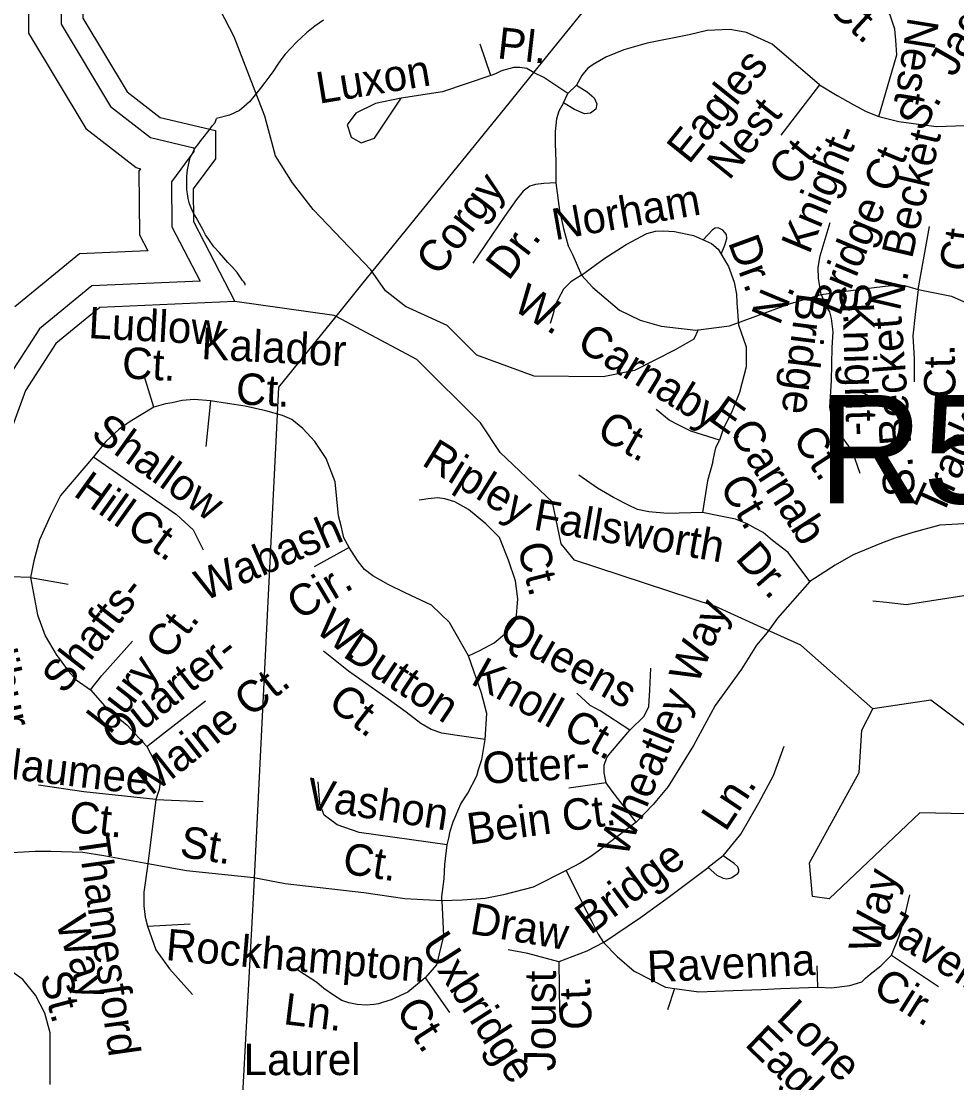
# Model space of a CAD drawing. Extents: x 2001466 to 2224147, y 644118 to 847247.
# Drawn here: x 2051476 to 2054303, y 734995 to 738203 of the extents above; entities that cross this region are included whole.
import ezdxf

# ---------------------------------------------------------------- set-up
doc = ezdxf.new("R2010")
doc.units = 0
for name, color, linetype in [('Exist Hydrographic Buffer Line', 7, 'Continuous'), ('Exist Hydrographic Creek Single Shore', 7, 'Continuous'), ('Exist Hydrographic Lake Shore', 7, 'Continuous'), ('Exist Hydrographic Misc Water Feature', 7, 'Continuous'), ('Exist Hydrographic Pond Under 1500 Sq Ft', 7, 'Continuous'), ('Exist Road Non-System Type 51', 7, 'Continuous'), ('Exist Road Non-System Type 51 Label', 7, 'Continuous'), ('Exist Road Primary US Structure RailRoad Number Label', 7, 'Continuous'), ('Exist Utilities Electrical Transmission Line', 7, 'Continuous')]:
    doc.layers.add(name, color=color, linetype=linetype)

msp = doc.modelspace()

# ---------------------------------------------------------------- linework, layer by layer
at = {"layer": 'Exist Hydrographic Buffer Line'}
for points in [[(2051269.5, 739348.3), (2051269.5, 739201.3), (2051333.6, 739022.7), (2051443.7, 738971.2), (2051436.7, 738796.5), (2051524.2, 738639.1), (2051549.8, 738527.7), (2051596.5, 738457.8), (2051596.5, 738193.6), (2051746.2, 737944.9), (2051867.2, 737851.2), (2051997.4, 737820.4), (2051997.4, 737808.6), (2051930.3, 737717.7), (2051931.8, 737581.8), (2052016.8, 737417)], [(2051174.4, 739174.8), (2051254.9, 738950.8), (2051342.8, 738909.8), (2051337.3, 738772.8), (2051431.4, 738603.5), (2051458, 738488.1), (2051498.1, 738427.9), (2051498.1, 738166.3), (2051671.3, 737878.4), (2051823.8, 737760.3), (2051837.1, 737757.1), (2051831.6, 737749.7), (2051833.6, 737557.4), (2051858.7, 737508.6)], [(2051858.7, 737508.6), (2051652.3, 737499.6), (2051457.4, 737339.8)], [(2052016.8, 737417), (2051689.3, 737402.7), (2051531.6, 737273.4), (2051429.9, 737116.1), (2051369.2, 736948.3), (2051272.8, 736889.5), (2051191.4, 736869.9)]]:
    msp.add_lwpolyline(points, dxfattribs=at)
at = {"layer": 'Exist Hydrographic Creek Single Shore'}
for points in [[(2052427.7, 737310.8), (2052422.1, 737313.8), (2052122.1, 737356)], [(2053710.9, 736371.9), (2053574.1, 736433.9), (2053148.2, 736573.8), (2053107.2, 736623.9), (2053081.1, 736749.1), (2052923, 736900), (2052864.2, 736989.7), (2052672, 737180.6), (2052427.7, 737310.8)], [(2054049.2, 736125.6), (2053832, 736317.1), (2053710.9, 736371.9)]]:
    msp.add_lwpolyline(points, dxfattribs=at)
at = {"layer": 'Exist Hydrographic Lake Shore'}
for points in [[(2051102.2, 739335.6), (2051185.2, 739360.1), (2051343.1, 739504.5), (2051460.2, 739528.4), (2051535, 739494.1), (2051527, 739454.8), (2051335.1, 739327.5), (2051335.1, 739212.7), (2051386.2, 739070.6), (2051511, 739012.2), (2051503, 738812.2), (2051586.1, 738662.9), (2051611.1, 738554.1), (2051662.2, 738477.6), (2051662.2, 738211.9), (2051796.1, 737989.3), (2051896.1, 737911.8), (2052063, 737872.3), (2052063, 737787), (2051996.2, 737696.5), (2051997.2, 737598), (2052122.1, 737356)], [(2052122.1, 737356), (2051714, 737338.1), (2051581.2, 737229.2), (2051489.1, 737086.7), (2051423.1, 736904.3), (2051298.2, 736828.2), (2051098.1, 736779.8)]]:
    msp.add_lwpolyline(points, dxfattribs=at)
at = {"layer": 'Exist Hydrographic Misc Water Feature'}
for points in [[(2052389.5, 738205.6), (2052363.6, 738187.6), (2052337.8, 738167.6), (2052307.7, 738139.7), (2052274, 738103.4), (2052264, 738089.5), (2052253.5, 738075.7), (2052236.1, 738049.6), (2052212.1, 738017.5), (2052192, 737991.4), (2052166.2, 737959.2), (2052149.8, 737945.4), (2052135.8, 737933.3), (2052105.9, 737919.2), (2052065.9, 737909)], [(2052152.8, 737405.4), (2052153.3, 737409.4), (2052148.9, 737415.3), (2052145.1, 737419.2), (2052137.3, 737431.3), (2052129.1, 737443.5), (2052112.9, 737461.4), (2052101, 737473.4), (2052088.9, 737487.3), (2052074.9, 737503.3), (2052058.7, 737521.1), (2052042.7, 737543), (2052032.9, 737557.1), (2052024.9, 737572.9), (2052014.6, 737591.1), (2052005, 737609.2), (2051996.6, 737623), (2051988.6, 737640.9), (2051984.7, 737651.2), (2051980.6, 737666.8), (2051978.8, 737680.9), (2051976.5, 737693), (2051976.5, 737703.2), (2051976.7, 737714.9), (2051976.5, 737734.8), (2051978.3, 737753.2), (2051982.4, 737772.8), (2051986.3, 737790.9), (2051994.3, 737805.1), (2052000.1, 737817.2), (2052010.1, 737829.1), (2052020.2, 737843), (2052030.2, 737855.3), (2052036.2, 737863.3), (2052044.2, 737873), (2052054.2, 737887.3), (2052062.2, 737897), (2052065.9, 737909)]]:
    msp.add_lwpolyline(points, dxfattribs=at)
at = {"layer": 'Exist Hydrographic Pond Under 1500 Sq Ft'}
for points in [[(2055174.1, 735859.9), (2054891.1, 735836.1), (2054824.1, 735870.3), (2054616.1, 735868), (2054591.1, 736019.4), (2054474, 735992.3), (2054374.2, 736000.9), (2054358.2, 736050.4), (2054224.1, 736151.6), (2054049.2, 736125.6)], [(2054442, 735569.7), (2054416, 735744), (2054333.2, 735808.1), (2054191.1, 735811), (2053917.1, 735550.9), (2053867.1, 735558.4), (2053858.1, 735660.3), (2054008.2, 735932.8), (2054016.2, 736060.7), (2054049.2, 736125.6)]]:
    msp.add_lwpolyline(points, dxfattribs=at)
at = {"layer": 'Exist Road Non-System Type 51'}
for p, q in [((2052895.5, 738039.1), (2052862.5, 738133.3)), ((2053888.6, 738010.1), (2053771.3, 737858)), ((2054186.2, 737392.4), (2054220.6, 737582.8)), ((2053514.4, 737269.6), (2053616.5, 737282)), ((2051876.8, 737036.7), (2051848.5, 737127.8)), ((2052047.8, 737055.6), (2052033.7, 736917.4)), ((2052466.8, 736612.1), (2052361.6, 736554.1)), ((2051504.7, 736521.9), (2051618.3, 736501.8)), ((2053244.1, 735901.3), (2053131.3, 735885.4)), ((2051882.8, 735851.4), (2051858.5, 735656.3)), ((2051882.8, 735851.4), (2052026.5, 735844.7)), ((2053597, 735680.6), (2053551.8, 735645.7)), ((2054106, 735380.6), (2054247.6, 735286.6)), ((2053100.7, 735360.4), (2053103, 735209.1)), ((2053883.2, 735284.3), (2053880.9, 735348.5)), ((2052696.9, 735312.7), (2052770.2, 735207.2)), ((2053450, 735279.7), (2053429.4, 735215.5))]:
    msp.add_line(p, q, dxfattribs=at)
for points in [[(2052532.4, 737451.1), (2052358.8, 737633.9), (2052295.9, 737714.8), (2052245, 737795.6), (2052212.1, 737915.5), (2052119.3, 738155.1), (2052050.4, 738290), (2051918.7, 738472.1), (2051867.8, 738574), (2051828.9, 738756.7), (2051798.9, 738921.5), (2051782.5, 739105.7), (2051769, 739255.5)], [(2054067.7, 737914.9), (2054100.6, 738028.7), (2054121.6, 738100.6), (2054118.6, 738145.6), (2054115.6, 738178.5), (2054100.6, 738223.5), (2054070.7, 738265.4), (2054040.7, 738298.4), (2054016.8, 738316.3), (2053995.8, 738328.3), (2053959.9, 738349.3)], [(2053888.6, 738010.1), (2053744.9, 738133), (2053667.4, 738168.7), (2053640.2, 738173.2), (2053617.5, 738177.8), (2053548.6, 738174.8), (2053494.4, 738161.9), (2053367.7, 738136), (2053297.2, 738116.1), (2053242.2, 738094.1), (2053204.6, 738072.1), (2053187.3, 738059.6), (2053170.1, 738039.1), (2053154.4, 738009.3)], [(2053025.7, 738047), (2053003.7, 738059.6), (2052983.3, 738062.7), (2052964.5, 738062.7), (2052934.7, 738054.8), (2052925.3, 738051.7), (2052909.6, 738043.8), (2052895.5, 738039.1)], [(2052895.5, 738039.1), (2052749.5, 737988.9), (2052624, 737970.1), (2052547.1, 737954.3), (2052487.5, 737924.5), (2052460.8, 737890), (2052473.4, 737852.3), (2052503.2, 737835), (2052544, 737849.1), (2052624, 737970.1)], [(2053127.7, 737984.2), (2053055.5, 738032.9), (2053025.7, 738047)], [(2053115.1, 737955.9), (2053127.7, 737984.2), (2053154.4, 738009.3)], [(2053154.4, 738009.3), (2053185.8, 737988.9), (2053207.7, 737971.6), (2053215.6, 737952.8), (2053212.4, 737937.1), (2053196.7, 737924.5), (2053177.9, 737922.9), (2053148.1, 737935.5), (2053115.1, 737955.9)], [(2053888.6, 738010.1), (2053941.9, 737977.8), (2053989.8, 737950.8), (2054028.8, 737929.9), (2054067.7, 737914.9)], [(2054067.7, 737914.9), (2054127.6, 737899.9), (2054172.5, 737893.9), (2054241.3, 737884.9), (2054328.1, 737887.9), (2054385, 737893.9), (2054506.6, 737905.9), (2054643.7, 737934.3), (2054822.3, 737960.7), (2055125.3, 737996)], [(2053115.1, 737955.9), (2053101, 737930.8), (2053093.2, 737907.2), (2053090, 737869.6), (2053090, 737833.4), (2053091.6, 737778.5), (2053091.6, 737714.1)], [(2053091.6, 737714.1), (2053055.5, 737712.5), (2053030.4, 737709.4), (2053013.2, 737704.7), (2052992.8, 737689), (2052972.5, 737663.8), (2052936.6, 737612.9), (2052840.8, 737472.1)], [(2053091.6, 737714.1), (2053102.6, 737630.9), (2053115.1, 737575.9), (2053129.3, 737524.1), (2053143.4, 737495.9), (2053169, 737435.4)], [(2053591.2, 737498.4), (2053602.3, 737525.5), (2053608, 737546), (2053606.8, 737558.5), (2053596, 737571.2), (2053582.2, 737578.3), (2053572.5, 737577.1), (2053565, 737572.5), (2053536.8, 737542.1)], [(2053893.3, 737376.7), (2053885.4, 737425.1), (2053883.7, 737458.9), (2053890.5, 737493.3), (2053920.3, 737594.2)], [(2053169, 737435.4), (2053236.7, 737485), (2053304.3, 737528.1), (2053366.9, 737561.4), (2053392.4, 737568.3), (2053415.9, 737569.2), (2053450.1, 737567.3), (2053507.4, 737555), (2053561.7, 737531), (2053581.9, 737513.8), (2053613.5, 737461.1), (2053630.7, 737414.1), (2053637, 737378.2), (2053638, 737351.8), (2053643.4, 737285)], [(2053521.5, 737270.4), (2053508.5, 737241.7), (2053452.2, 737210.2), (2053329.3, 737147), (2053234.7, 737128.6), (2053026.4, 737130.6), (2052852.8, 737193.5), (2052762.9, 737283.3), (2052637.2, 737340.3), (2052577.3, 737388.2), (2052532.4, 737451.1)], [(2053169, 737435.4), (2053137.1, 737414.8), (2053115.1, 737392.8), (2053090, 737345.7), (2053083.8, 737319), (2053074.3, 737289.2)], [(2053169, 737435.4), (2053203, 737398.4), (2053283.9, 737329.5), (2053346.8, 737299.5), (2053409.6, 737281.5), (2053514.4, 737269.6)], [(2053893.3, 737376.7), (2054027.9, 737394.6), (2054103.7, 737403.9), (2054144.9, 737403.9), (2054186.2, 737392.4)], [(2054186.2, 737392.4), (2054177, 737316.7), (2054170.1, 737252.5), (2054174.7, 737183.7), (2054174.7, 737112.6)], [(2054186.2, 737392.4), (2054286.6, 737372.2), (2054343.9, 737347), (2054412.6, 737310.3)], [(2053616.5, 737282), (2053800.7, 737350.1), (2053893.3, 737376.7)], [(2053893.3, 737376.7), (2053910.8, 737336.7), (2053918.3, 737324.2), (2053923.3, 737304.2), (2053928.3, 737264.2), (2053925.8, 737216.7), (2053923.3, 737116.6), (2053918.3, 737036.6), (2053927.2, 736986.5), (2053957, 736945.2), (2053986.8, 736903.9), (2054009.7, 736837.4)], [(2053643.4, 737285), (2053667.1, 737218.6), (2053667.1, 737158.7), (2053646.1, 737080.8), (2053622.2, 737020.9), (2053598.2, 736973), (2053586.3, 736937)], [(2051876.8, 737036.7), (2051805.4, 736993.2), (2051771.9, 736969.8), (2051731.9, 736933), (2051695.1, 736886.2)], [(2052047.8, 737055.6), (2051999.1, 737060), (2051962.3, 737056.7), (2051932.3, 737050), (2051912.2, 737046.7), (2051876.8, 737036.7)], [(2052294.2, 736999), (2052265.9, 737011.6), (2052215.7, 737025.7), (2052153, 737039.9), (2052099.6, 737047.7), (2052047.8, 737055.6)], [(2052466.8, 736612.1), (2052451.1, 736642), (2052443.2, 736678.1), (2052435.4, 736708.6), (2052424.4, 736810.6), (2052397.7, 736881.3), (2052363.2, 736933.1), (2052327.1, 736972.4), (2052294.2, 736999)], [(2053586.3, 736937), (2053499.4, 736964), (2053463.5, 736982), (2053433.6, 736996.9), (2053394.7, 737029.9)], [(2053565.8, 736870.9), (2053570.5, 736896), (2053575.2, 736913.3), (2053586.3, 736937)], [(2051695.1, 736886.2), (2051594.9, 736769.2), (2051564.9, 736709.1), (2051531.5, 736635.5), (2051514.8, 736572), (2051504.7, 736521.9)], [(2051695.1, 736886.2), (2051945.6, 736712.4), (2051995.7, 736665.6), (2052025.8, 736605.5)], [(2053565.8, 736870.9), (2053550.1, 736814.4), (2053534.4, 736718.6)], [(2053534.4, 736718.6), (2053429.3, 736715.2), (2053372.8, 736719.9), (2053338.3, 736727.7), (2053311.6, 736740.3), (2053266.1, 736763.8), (2053217.5, 736792.1), (2053161, 736831.3)], [(2052827.5, 736285.1), (2052861.9, 736301.2), (2052905.5, 736324.1), (2052942.1, 736356.2), (2052971.9, 736395.2), (2052976.5, 736457.2), (2052969.6, 736512.2), (2052949, 736574.1), (2052921.5, 736642.9), (2052880.3, 736684.2), (2052827.5, 736727.8), (2052786.3, 736750.7), (2052756.5, 736759.9), (2052733.6, 736762.2), (2052706.1, 736759.9), (2052678.6, 736755.3)], [(2053859.2, 736509.5), (2053793.3, 736597.4), (2053746.3, 736633.8), (2053718, 736657.4), (2053694.5, 736669.9), (2053669.4, 736684.1), (2053634.8, 736698.2), (2053589.3, 736707.6), (2053534.4, 736718.6)], [(2054377.3, 736687.4), (2054251.7, 736679.6), (2054170.7, 736657.4), (2054116.2, 736640.4), (2054076, 736625.8), (2053990, 736590.8), (2053935.5, 736558.7), (2053859.2, 736509.5)], [(2052827.5, 736285.1), (2052770.2, 736386.1), (2052716, 736438.2), (2052636.2, 736475.5), (2052584.5, 736500.7), (2052539, 736527.4), (2052513.9, 736546.2), (2052491.9, 736572.9), (2052466.8, 736612.1)], [(2051504.7, 736521.9), (2051444.7, 736524.3), (2051395.5, 736523.1), (2051365.7, 736516.3), (2051332.5, 736500.2), (2051318.8, 736484.2), (2051310.8, 736472.7), (2051297, 736451), (2051298.2, 736242.5), (2051305, 736204.7), (2051331.4, 736169.2), (2051365.7, 736123.3), (2051386.3, 736091.3), (2051410.3, 736044.3)], [(2051504.7, 736521.9), (2051525.4, 736409.6), (2051548.8, 736346.1), (2051582.2, 736289.3), (2051598.9, 736265.9), (2051619, 736239.1), (2051642.3, 736212.4), (2051685.8, 736182.3)], [(2053859.2, 736509.5), (2053761.7, 736398.6), (2053729.9, 736355.7)], [(2054048.9, 736451.6), (2054090.4, 736447.2), (2054150.3, 736440.8), (2054350.3, 736471.6)], [(2051685.8, 736182.3), (2051720.1, 736225.7), (2051812.7, 736329.4)], [(2053729.9, 736355.7), (2053698.2, 736317.6), (2053652.1, 736244.5), (2053572.7, 736134.9), (2053507.6, 736014.1), (2053431.4, 735890.2), (2053385.4, 735836.2), (2053334.6, 735782.2)], [(2052878, 736032.9), (2052793.2, 736044.3), (2052747.3, 736051.2), (2052715.2, 736062.7), (2052683.2, 736081), (2052639.6, 736115.4), (2052584.6, 736154.4), (2052465.4, 736239.3), (2052389.8, 736298.9)], [(2052878, 736032.9), (2052882.6, 736110.8), (2052866.5, 736172.8), (2052827.5, 736285.1)], [(2053315.5, 736060.2), (2053358.4, 736103.1), (2053372.7, 736131.7), (2053375.9, 736181), (2053379, 736247.7)], [(2051685.8, 736182.3), (2051735.9, 736125.5), (2051796, 736075.3), (2051856.1, 736011.8)], [(2053315.5, 736060.2), (2053225.6, 736118.8), (2053195.6, 736135.5), (2053155.5, 736172.3)], [(2051856.1, 736011.8), (2051902.9, 736048.6), (2052033.2, 736148.9)], [(2053244.1, 735901.3), (2053237.7, 735931.5), (2053237.7, 735955.4), (2053245.7, 735977.6), (2053256.3, 735991.8), (2053315.5, 736060.2)], [(2051856.1, 736011.8), (2051889.5, 735948.3), (2051896.2, 735904.9), (2051892.9, 735881.5), (2051882.8, 735851.4)], [(2052763.4, 735714.5), (2052768, 735734.4), (2052772.5, 735755.8), (2052781.7, 735783.3), (2052804.7, 735838), (2052825.3, 735870), (2052852.8, 735922.8), (2052858.2, 735941.6), (2052868.2, 735971.7), (2052878, 736032.9)], [(2053597, 735680.6), (2053650.3, 735746.6), (2053705.3, 735840.7), (2053748.9, 735923.2), (2053781, 736012.7)], [(2051882.8, 735851.4), (2051665.7, 735874.8), (2051528.8, 735894.9)], [(2052763.4, 735714.5), (2052497.5, 735751.2), (2052431, 735774.2), (2052392.1, 735804), (2052378.3, 735838.4), (2052373.8, 735904.9)], [(2053334.6, 735782.2), (2053261.5, 735875.9), (2053244.1, 735901.3)], [(2053334.6, 735782.2), (2053219.9, 735695.3), (2053194.7, 735676.9), (2053164.9, 735658.6), (2053123.2, 735636.6)], [(2051858.5, 735656.3), (2051725.9, 735680.9), (2051662.4, 735691), (2051565.5, 735694.3), (2051518.8, 735694.3), (2051446.8, 735689.9), (2051383.8, 735683.8), (2051298.2, 735667.9), (2051192.6, 735635), (2051121.6, 735604.5), (2051039.2, 735563.6), (2050985.4, 735531.5), (2050896.4, 735478.2), (2050707.5, 735371.2), (2050622.2, 735330.3), (2050454.3, 735263), (2050323.6, 735204.6), (2050286, 735192)], [(2052747.3, 735544.8), (2052747.3, 735558.6), (2052754.2, 735611.3), (2052756.5, 735654.9), (2052763.4, 735714.5)], [(2051858.5, 735656.3), (2051846.6, 735571.4), (2051846.6, 735530.1), (2051851.2, 735495.7), (2051858.1, 735468.2)], [(2052179.4, 735615), (2051975.4, 735635.6), (2051858.5, 735656.3)], [(2053551.8, 735645.7), (2053578.1, 735622.8), (2053596.7, 735613.8), (2053607.8, 735611), (2053621.3, 735614.3), (2053641.2, 735627.7), (2053644.9, 735632.4), (2053644.9, 735638.8), (2053641.2, 735648.1), (2053630, 735658.3), (2053597, 735680.6)], [(2053123.2, 735636.6), (2053022.6, 735585.8), (2052933, 735563.2), (2052878, 735551.7), (2052809.2, 735547.1), (2052747.3, 735544.8)], [(2053123.2, 735636.6), (2053169, 735542.5), (2053201.1, 735480.6), (2053219.5, 735443.9), (2053235.5, 735418.7)], [(2053235.5, 735418.7), (2053347.8, 735494.4), (2053434.9, 735558.6), (2053551.8, 735645.7)], [(2052747.3, 735544.8), (2052635.5, 735550.8), (2052511.7, 735569.1), (2052273.4, 735596.7), (2052179.4, 735615)], [(2053883.2, 735284.3), (2053924.4, 735282), (2053979.5, 735288.9), (2054016.1, 735300.3), (2054027.6, 735311.8), (2054041.3, 735323.3), (2054073.4, 735348.5), (2054096.8, 735371.4), (2054106, 735380.6), (2054129.2, 735438.4), (2054141.8, 735481.8), (2054161.1, 735562.8)], [(2052747.3, 735544.8), (2052751.9, 735439.3), (2052731.3, 735351.7), (2052696.9, 735312.7)], [(2051858.1, 735468.2), (2051986.4, 735475.1)], [(2051858.1, 735468.2), (2051883.3, 735397.1), (2051924.5, 735339.8), (2051993.3, 735261.8)], [(2053100.7, 735360.4), (2053006.8, 735385.7), (2052947.2, 735397.1)], [(2053235.5, 735418.7), (2053185.5, 735392.5), (2053100.7, 735360.4)], [(2053235.5, 735418.7), (2053277.2, 735376.5), (2053328.6, 735332.5), (2053381.3, 735304.9), (2053422.5, 735284.3), (2053450, 735279.7)], [(2052696.9, 735312.7), (2052644.2, 735269.2), (2052593.8, 735246.2), (2052571.3, 735238.9), (2052555.3, 735234.3), (2052541.5, 735232), (2052518.6, 735229.7), (2052491.1, 735232), (2052465.9, 735236.6), (2052445.3, 735243.5), (2052420, 735259.5), (2052390.3, 735280.2), (2052369.6, 735298.5), (2052312.3, 735335.2)], [(2051563.6, 734990), (2051563.6, 735145.7), (2051547.7, 735206.1), (2051519.1, 735260.1), (2051481, 735307.7), (2051449.2, 735330)], [(2053450, 735279.7), (2053523.4, 735270.5), (2053599, 735272.8), (2053711.8, 735277.4), (2053771.3, 735279.7), (2053883.2, 735284.3)]]:
    msp.add_lwpolyline(points, dxfattribs=at)
at = {"layer": 'Exist Utilities Electrical Transmission Line'}
msp.add_line((2052427.7, 737310.8), (2052509.8, 737412), dxfattribs=at)
for points in [[(2053017, 738037.6), (2053713.4, 738897.4), (2053854.5, 739071.8)], [(2052509.8, 737412), (2052950.1, 737955), (2053017, 738037.6)], [(2052248.4, 736973.7), (2052254.5, 737097.2), (2052427.7, 737310.8)], [(2052180.4, 735593.5), (2052220.4, 736407.8), (2052248.4, 736973.7)], [(2052072.4, 733527.1), (2052128.4, 734645.6), (2052179.3, 735572.6), (2052180.4, 735593.5)]]:
    msp.add_lwpolyline(points, dxfattribs=at)

# ---------------------------------------------------------------- texts
at = {"layer": 'Exist Road Non-System Type 51 Label'}
for s, rotation, p in [('S.  Jaguar', 60.3048, (2054200.6, 737865.1)), ('Ct.', 317.2781, (2053907.7, 738240.4)), ('Nest', 260.8267, (2054155.8, 738217.8)), ('Pl.', 353.5343, (2052912.1, 738090.9)), ('Eagles', 51.1276, (2053493.6, 737767.4)), ('Luxon', 9.3501, (2052376.1, 737953.1)), ('Nest', 51.1276, (2053614.8, 737718.9)), ('N.   Knight-', 67.3145, (2053767.1, 737280.6)), ('N. Becket', 76.8587, (2054130.5, 737324.2)), ('Ct.', 51.1276, (2053800.4, 737699.4)), ('Bridge Ct.', 67.3145, (2053949.5, 737308.2)), ('Corgy', 52.91, (2052737.5, 737428.8)), ('Norham', 10.0278, (2053089.1, 737540.8)), ('Ct.', 82.5731, (2054344.3, 737443.1)), ('Dr.', 52.91, (2052948.8, 737415.6)), ('Dr.', 290.1006, (2053610.8, 737535.2)), ('W.  Carnaby', 328.5923, (2052957.3, 737333)), ('S. ', 279.9057, (2053943, 737402)), ('Bridge', 262.6287, (2053820.4, 737385.2)), ('Ludlow', 356.9932, (2051677.7, 737245.2)), ('Knight-', 271.6416, (2053957.9, 737351.5)), ('S. Becket', 94.4521, (2054177.7, 736769.9)), ('Kalador', 356.9932, (2052019.1, 737182.2)), ('Ct.', 356.9932, (2051779.2, 737124)), ('Ct.', 91.4277, (2054300.1, 737064.4)), ('Trackers', 65.836, (2054259.1, 736703.3)), ('Ct.', 356.9932, (2052123.2, 737045.7)), ('E. ', 324.4617, (2053548.8, 736999.8)), ('Shallow', 324.4394, (2051682.4, 736947.5)), ('Ct.', 330.2467, (2053209.9, 736948.7)), ('Carnab', 302.6669, (2053611.5, 736962.6)), ('Ct.', 303.1219, (2053804.3, 736942.4)), ('Ripley', 328.3082, (2052682.8, 736864)), ('Hill', 324.4394, (2051630.5, 736771.3)), ('Ct.', 301.2878, (2053583.7, 736797.4)), ('Fallsworth', 350.0863, (2053021, 736666.9)), ('Ct.', 324.4394, (2051789.2, 736661.6)), ('Wabash', 23.4487, (2052028.3, 736449)), ('Ct.', 284.1276, (2052974.8, 736616.8)), ('Dr.', 311.3297, (2053631, 736578)), ('Excalibur', 282.3065, (2051305.7, 736571.4)), ('Cir.', 30.8416, (2052316.2, 736391)), ('Shafts-', 52.0976, (2051606.6, 736165.9)), ('Wheatley Way', 67.5655, (2053303.3, 735672.3)), ('W. ', 321.203, (2052359.7, 736361.8)), ('bury Ct.', 52.0976, (2051745.3, 736045.9)), ('Queens', 330.7554, (2052914, 736340.3)), ('Dutton', 326.6063, (2052444.8, 736284.6)), ('Quarter-', 38.3021, (2051766.6, 735996.3)), ('Knoll Ct.', 330.7554, (2052830.8, 736202.4)), ('Maine Ct.', 38.3021, (2051868.8, 735860.7)), ('Ct.', 322.0293, (2052398.4, 736134.5)), ('Naumee', 353.2224, (2051381.3, 735920.7)), ('Otter-', 3.0929, (2052872.3, 735898.5)), ('Vashon', 351.1738, (2052333.4, 735823.8)), ('Ln.', 56.611, (2053604.3, 735750.9)), ('Ct.', 353.7198, (2051618, 735753.5)), ('Bein Ct.', 7.7687, (2052829.8, 735714.5)), ('Thamesford', 278.1293, (2051646.2, 735741.3)), (' St.', 351.1695, (2051917.2, 735684.2)), ('Ct.', 351.1738, (2052443.9, 735628.7)), ('Bridge', 36.7308, (2053195.8, 735440.1)), ('Way', 76.5957, (2054067.1, 735380.6)), ('Draw', 350.2809, (2052828.6, 735446.3)), ('Way', 287.9823, (2051579.1, 735482.1)), ('Javelin', 327.8173, (2054063.4, 735447.4)), ('Rockhampton', 355.0962, (2051911, 735366.2)), ('Uxbridge', 302.854, (2052682.2, 735411.9)), ('Ravenna', 2.5725, (2053369.1, 735298.5)), ('St.', 284.9159, (2051532.6, 735319.7)), ('Joust', 89.6224, (2053090.2, 735030.3)), ('Cir.', 327.8173, (2054044.3, 735267.9)), ('Ct.', 92.2923, (2053200.7, 735156.9)), ('Ln.', 352.9403, (2052266, 735172.8)), ('Ct.', 302.854, (2052605.4, 735215.4)), ('Lone', 316.1481, (2053754, 735187.3)), ('Eagle', 316.1481, (2053659.2, 735109.1))]:
    msp.add_text(s, height=95, rotation=rotation, dxfattribs=at).set_placement(p)
msp.add_text('Laurel', height=95, dxfattribs=at).set_placement((2052148.5, 735018.4))
at = {"layer": 'Exist Road Primary US Structure RailRoad Number Label'}
msp.add_text('R517', height=328.08, dxfattribs=at).set_placement((2053883.9, 736745.5))

doc.saveas('drawing.dxf')
